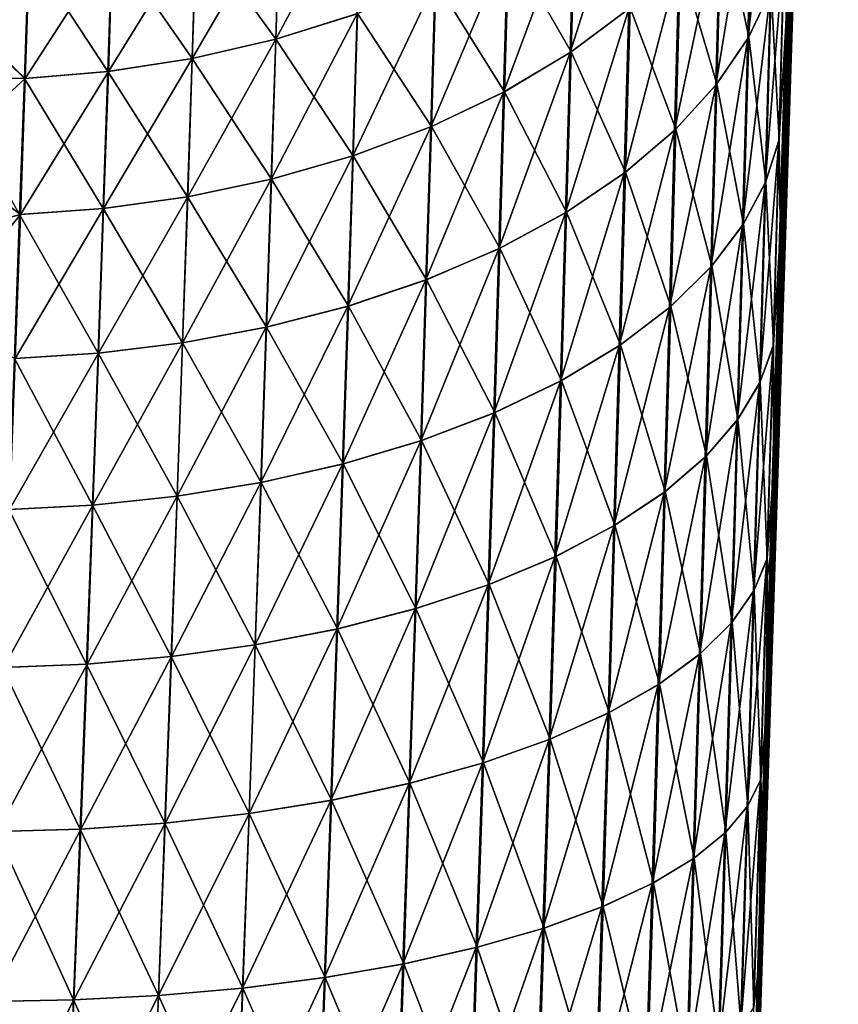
# Model space of a CAD drawing. Header units: metres. Extents: x -2 to 78, y -85 to 85.
# Tile 328 of 500: x 77.169 to 78.127, y -0.571 to 0.581. Entities that reach past the tile are written whole.
import ezdxf

# ---------------------------------------------------------------- set-up
doc = ezdxf.new("R2010")
doc.units = ezdxf.units.M
doc.layers.add('solid_20004802', color=7, linetype='CONTINUOUS')

msp = doc.modelspace()

# ---------------------------------------------------------------- linework, layer by layer
at = {"layer": 'solid_20004802'}
for points in [[(78.001221, -1.585683, 3.790414), (78.126999, 2.446845, 3.228114), (78.126999, 2.627277, 4.428249)], [(78.005829, -1.438157, 3.845208), (78.001221, -1.585683, 3.790414), (78.126999, 2.627277, 4.428249)], [(78.010498, -1.288786, 3.894215), (78.005829, -1.438157, 3.845208), (78.126999, 2.627277, 4.428249)], [(78.015205, -1.137979, 3.937254), (78.010498, -1.288786, 3.894215), (78.126999, 2.627277, 4.428249)], [(78.019966, -0.985556, 3.974518), (78.015205, -1.137979, 3.937254), (78.126999, 2.627277, 4.428249)], [(78.019966, -0.985556, 3.974518), (78.126999, 2.627277, 4.428249), (78.024773, -0.831529, 4.006076)], [(78.126999, 2.627277, 4.428249), (78.029549, -0.67792, 4.037544), (78.024773, -0.831529, 4.006076)], [(78.126999, 2.627277, 4.428249), (78.03418, -0.526803, 4.074754), (78.029549, -0.67792, 4.037544)], [(78.126999, 2.627277, 4.428249), (78.043076, -0.231698, 4.166257), (78.03418, -0.526803, 4.074754)], [(78.126999, 2.627277, 4.428249), (78.05143, 0.052794, 4.279364), (78.043076, -0.231698, 4.166257)], [(78.126999, 2.627277, 4.428249), (78.059204, 0.325304, 4.412702), (78.05143, 0.052794, 4.279364)], [(78.126999, 2.627277, 4.428249), (78.066391, 0.584802, 4.564781), (78.059204, 0.325304, 4.412702)], [(78.051727, 0.062802, -4.281538), (78.126999, 2.560851, -4.029165), (78.126999, 2.399292, -2.826344)], [(78.051727, 0.062802, -4.281538), (78.059509, 0.335477, -4.414568), (78.126999, 2.560851, -4.029165)], [(78.059509, 0.335477, -4.414568), (78.066666, 0.593896, -4.565636), (78.126999, 2.560851, -4.029165)], [(77.95063, -3.205308, 2.631437), (78.126999, 2.323147, 2.020812), (78.126999, 2.446845, 3.228114)], [(77.956909, -3.004349, 2.851874), (77.95063, -3.205308, 2.631437), (78.126999, 2.446845, 3.228114)], [(77.963707, -2.786703, 3.057433), (77.956909, -3.004349, 2.851874), (78.126999, 2.446845, 3.228114)], [(77.967445, -2.666961, 3.158768), (77.963707, -2.786703, 3.057433), (78.126999, 2.446845, 3.228114)], [(77.971306, -2.543528, 3.255261), (77.967445, -2.666961, 3.158768), (78.126999, 2.446845, 3.228114)], [(77.975273, -2.416439, 3.346922), (77.971306, -2.543528, 3.255261), (78.126999, 2.446845, 3.228114)], [(77.979362, -2.285543, 3.433932), (77.975273, -2.416439, 3.346922), (78.126999, 2.446845, 3.228114)], [(77.983559, -2.151231, 3.515975), (77.979362, -2.285543, 3.433932), (78.126999, 2.446845, 3.228114)], [(77.987846, -2.014025, 3.592626), (77.983559, -2.151231, 3.515975), (78.126999, 2.446845, 3.228114)], [(77.992226, -1.873737, 3.664094), (77.987846, -2.014025, 3.592626), (78.126999, 2.446845, 3.228114)], [(77.996689, -1.73081, 3.730113), (77.992226, -1.873737, 3.664094), (78.126999, 2.446845, 3.228114)], [(78.001221, -1.585683, 3.790414), (77.996689, -1.73081, 3.730113), (78.126999, 2.446845, 3.228114)], [(77.97261, -2.501655, -3.28645), (78.126999, 2.399292, -2.826344), (78.126999, 2.294573, -1.617248)], [(77.97261, -2.501655, -3.28645), (77.976593, -2.374223, -3.376035), (78.126999, 2.399292, -2.826344)], [(77.976593, -2.374223, -3.376035), (77.980675, -2.243481, -3.460669), (78.126999, 2.399292, -2.826344)], [(77.980675, -2.243481, -3.460669), (77.984856, -2.109586, -3.540214), (78.126999, 2.399292, -2.826344)], [(77.984856, -2.109586, -3.540214), (77.989128, -1.972761, -3.614617), (78.126999, 2.399292, -2.826344)], [(77.989128, -1.972761, -3.614617), (77.993469, -1.833879, -3.683366), (78.126999, 2.399292, -2.826344)], [(77.993469, -1.833879, -3.683366), (77.997871, -1.692858, -3.746582), (78.126999, 2.399292, -2.826344)], [(77.997871, -1.692858, -3.746582), (78.00235, -1.549653, -3.804357), (78.126999, 2.399292, -2.826344)], [(78.00235, -1.549653, -3.804357), (78.009689, -1.314624, -3.886072), (78.126999, 2.399292, -2.826344)], [(78.009689, -1.314624, -3.886072), (78.017181, -1.074802, -3.95344), (78.126999, 2.399292, -2.826344)], [(78.017181, -1.074802, -3.95344), (78.024765, -0.831839, -4.00601), (78.126999, 2.399292, -2.826344)], [(78.024765, -0.831839, -4.00601), (78.029625, -0.675367, -4.038087), (78.126999, 2.399292, -2.826344)], [(78.029625, -0.675367, -4.038087), (78.034332, -0.521849, -4.075811), (78.126999, 2.399292, -2.826344)], [(78.034332, -0.521849, -4.075811), (78.038902, -0.371244, -4.119126), (78.126999, 2.399292, -2.826344)], [(78.038902, -0.371244, -4.119126), (78.043327, -0.223357, -4.168105), (78.126999, 2.399292, -2.826344)], [(78.043327, -0.223357, -4.168105), (78.047607, -0.078544, -4.22237), (78.126999, 2.399292, -2.826344)], [(78.047607, -0.078544, -4.22237), (78.051727, 0.062802, -4.281538), (78.126999, 2.399292, -2.826344)], [(77.925224, -4.018747, 1.094913), (78.126999, 2.256458, 0.809023), (78.126999, 2.323147, 2.020812)], [(77.927986, -3.930174, 1.373081), (77.925224, -4.018747, 1.094913), (78.126999, 2.323147, 2.020812)], [(77.931381, -3.821622, 1.645011), (77.927986, -3.930174, 1.373081), (78.126999, 2.323147, 2.020812)], [(77.935356, -3.694299, 1.90767), (77.931381, -3.821622, 1.645011), (78.126999, 2.323147, 2.020812)], [(77.939873, -3.549699, 2.158728), (77.935356, -3.694299, 1.90767), (78.126999, 2.323147, 2.020812)], [(77.944901, -3.388882, 2.396677), (77.939873, -3.549699, 2.158728), (78.126999, 2.323147, 2.020812)], [(77.95063, -3.205308, 2.631437), (77.944901, -3.388882, 2.396677), (78.126999, 2.323147, 2.020812)], [(77.935646, -3.685004, -1.925189), (78.126999, 2.294573, -1.617248), (78.126999, 2.246927, -0.404562)], [(77.935646, -3.685004, -1.925189), (77.938011, -3.609392, -2.060034), (78.126999, 2.294573, -1.617248)], [(77.938011, -3.609392, -2.060034), (77.940521, -3.528868, -2.191541), (78.126999, 2.294573, -1.617248)], [(77.940521, -3.528868, -2.191541), (77.943192, -3.443468, -2.319665), (78.126999, 2.294573, -1.617248)], [(77.943192, -3.443468, -2.319665), (77.94873, -3.266072, -2.557742), (78.126999, 2.294573, -1.617248)], [(77.94873, -3.266072, -2.557742), (77.954819, -3.071139, -2.782057), (78.126999, 2.294573, -1.617248)], [(77.954819, -3.071139, -2.782057), (77.961426, -2.859636, -2.991588), (78.126999, 2.294573, -1.617248)], [(77.961426, -2.859636, -2.991588), (77.965034, -2.744311, -3.0943), (78.126999, 2.294573, -1.617248)], [(77.965034, -2.744311, -3.0943), (77.968758, -2.624995, -3.192568), (78.126999, 2.294573, -1.617248)], [(77.968758, -2.624995, -3.192568), (77.97261, -2.501655, -3.28645), (78.126999, 2.294573, -1.617248)], [(77.92054, -4.168725), (77.920624, -4.165924, -0.151606), (78.126999, 2.256458, 0.809023)], [(77.920807, -4.160014, 0.265574), (77.92054, -4.168725), (78.126999, 2.256458, 0.809023)], [(77.920624, -4.165924, -0.151606), (77.920891, -4.157452, -0.303062), (78.126999, 2.256458, 0.809023)], [(77.921623, -4.134062, 0.529983), (77.920807, -4.160014, 0.265574), (78.126999, 2.256458, 0.809023)], [(77.920891, -4.157452, -0.303062), (77.921333, -4.143331, -0.454083), (78.126999, 2.256458, 0.809023)], [(77.921333, -4.143331, -0.454083), (78.126999, 2.246927, -0.404562), (78.126999, 2.256458, 0.809023)], [(77.921333, -4.143331, -0.454083), (77.921951, -4.123583, -0.604385), (78.126999, 2.246927, -0.404562)], [(77.923096, -4.086813, 0.81324), (77.921623, -4.134062, 0.529983), (78.126999, 2.256458, 0.809023)], [(77.921951, -4.123583, -0.604385), (77.922745, -4.097991, -0.756186), (78.126999, 2.246927, -0.404562)], [(77.922745, -4.097991, -0.756186), (77.923729, -4.066515, -0.907146), (78.126999, 2.246927, -0.404562)], [(77.925224, -4.018747, 1.094913), (77.923096, -4.086813, 0.81324), (78.126999, 2.256458, 0.809023)], [(77.923729, -4.066515, -0.907146), (77.924896, -4.029163, -1.05719), (78.126999, 2.246927, -0.404562)], [(77.924896, -4.029163, -1.05719), (77.926247, -3.985857, -1.206576), (78.126999, 2.246927, -0.404562)], [(77.926247, -3.985857, -1.206576), (77.927788, -3.936694, -1.354895), (78.126999, 2.246927, -0.404562)], [(77.927788, -3.936694, -1.354895), (77.929497, -3.881971, -1.501078), (78.126999, 2.246927, -0.404562)], [(77.929497, -3.881971, -1.501078), (77.931381, -3.821651, -1.645041), (78.126999, 2.246927, -0.404562)], [(77.931381, -3.821651, -1.645041), (77.933434, -3.755824, -1.78674), (78.126999, 2.246927, -0.404562)], [(77.933434, -3.755824, -1.78674), (77.935646, -3.685004, -1.925189), (78.126999, 2.246927, -0.404562)], [(78.053169, 0.827477, 4.972967), (78.02655, 0.766837, 5.049641), (78.020996, 0.558837, 4.89431)], [(78.047531, 0.614023, 4.813432), (78.053169, 0.827477, 4.972967), (78.020996, 0.558837, 4.89431)], [(77.886925, 0.775408, 5.426673), (77.818054, 0.719672, 5.488929), (77.813072, 0.542402, 5.336927)], [(77.881966, 0.593638, 5.270728), (77.886925, 0.775408, 5.426673), (77.813072, 0.542402, 5.336927)], [(78.02655, 0.766837, 5.049641), (77.989113, 0.70689, 5.125779), (77.98362, 0.504314, 4.974629)], [(78.020996, 0.558837, 4.89431), (78.02655, 0.766837, 5.049641), (77.98362, 0.504314, 4.974629)], [(77.990417, 0.708699, -5.123476), (78.027626, 0.768884, -5.047048), (78.022072, 0.560707, -4.891563)], [(78.022072, 0.560707, -4.891563), (78.027626, 0.768884, -5.047048), (78.048317, 0.616078, -4.810428)], [(77.568535, 0.744052, 5.792023), (77.473305, 0.711664, 5.824571), (77.468529, 0.557995, 5.673295)], [(77.56385, 0.587922, 5.638397), (77.568535, 0.744052, 5.792023), (77.468529, 0.557995, 5.673295)], [(77.818054, 0.719672, 5.488929), (77.740303, 0.669292, 5.545595), (77.735268, 0.49614, 5.397174)], [(77.813072, 0.542402, 5.336927), (77.818054, 0.719672, 5.488929), (77.735268, 0.49614, 5.397174)], [(77.741402, 0.669929, -5.544876), (77.819321, 0.720591, -5.4879), (77.814339, 0.543246, -5.335833)], [(77.814339, 0.543246, -5.335833), (77.819321, 0.720591, -5.4879), (77.883308, 0.594763, -5.269279)], [(77.473305, 0.711664, 5.824571), (77.375748, 0.687238, 5.84965), (77.37088, 0.535509, 5.70017)], [(77.468529, 0.557995, 5.673295), (77.473305, 0.711664, 5.824571), (77.37088, 0.535509, 5.70017)], [(77.375572, 0.687201, -5.849689), (77.473503, 0.71172, -5.824513), (77.468727, 0.558047, -5.673233)], [(77.468727, 0.558047, -5.673233), (77.473503, 0.71172, -5.824513), (77.564392, 0.588117, -5.638171)], [(77.989113, 0.70689, 5.125779), (77.940765, 0.648731, 5.200012), (77.935303, 0.451457, 5.052941)], [(77.98362, 0.504314, 4.974629), (77.989113, 0.70689, 5.125779), (77.935303, 0.451457, 5.052941)], [(77.942223, 0.650281, -5.198029), (77.990417, 0.708699, -5.123476), (77.984932, 0.505971, -4.972182)], [(77.984932, 0.505971, -4.972182), (77.990417, 0.708699, -5.123476), (78.022072, 0.560707, -4.891563)], [(77.375748, 0.687238, 5.84965), (77.277588, 0.670656, 5.867338), (77.272629, 0.520347, 5.719109)], [(77.37088, 0.535509, 5.70017), (77.375748, 0.687238, 5.84965), (77.272629, 0.520347, 5.719109)], [(77.277039, 0.670584, -5.867417), (77.375572, 0.687201, -5.849689), (77.370697, 0.535475, -5.700212)], [(77.370697, 0.535475, -5.700212), (77.375572, 0.687201, -5.849689), (77.468727, 0.558047, -5.673233)], [(77.277588, 0.670656, 5.867338), (77.180428, 0.661561, 5.877938), (77.175377, 0.512171, 5.730436)], [(77.272629, 0.520347, 5.719109), (77.277588, 0.670656, 5.867338), (77.175377, 0.512171, 5.730436)], [(77.179398, 0.661502, -5.878015), (77.277039, 0.670584, -5.867417), (77.272079, 0.520282, -5.719193)], [(77.272079, 0.520282, -5.719193), (77.277039, 0.670584, -5.867417), (77.370697, 0.535475, -5.700212)], [(77.740303, 0.669292, 5.545595), (77.655029, 0.625154, 5.595671), (77.649918, 0.455669, 5.450406)], [(77.735268, 0.49614, 5.397174), (77.740303, 0.669292, 5.545595), (77.649918, 0.455669, 5.450406)], [(77.655876, 0.625547, -5.595223), (77.741402, 0.669929, -5.544876), (77.736366, 0.496724, -5.39641)], [(77.736366, 0.496724, -5.39641), (77.741402, 0.669929, -5.544876), (77.814339, 0.543246, -5.335833)], [(78.06366, 0.668944, 4.733321), (78.047531, 0.614023, 4.813432), (78.041397, 0.389759, 4.668786)], [(78.057411, 0.439001, 4.584897), (78.06366, 0.668944, 4.733321), (78.041397, 0.389759, 4.668786)], [(78.048317, 0.616078, -4.810428), (78.06411, 0.671149, -4.730112), (78.057846, 0.440981, -4.581532)], [(78.066391, 0.584802, 4.564781), (78.06366, 0.668944, 4.733321), (78.057411, 0.439001, 4.584897)], [(78.057846, 0.440981, -4.581532), (78.06411, 0.671149, -4.730112), (78.066666, 0.593896, -4.565636)], [(77.175377, 0.512171, 5.730436), (77.180428, 0.661561, 5.877938), (77.083755, 0.600213, 5.815116)], [(77.174332, 0.512118, -5.730519), (77.083778, 0.600216, -5.815118), (77.179398, 0.661502, -5.878015)], [(77.174332, 0.512118, -5.730519), (77.179398, 0.661502, -5.878015), (77.272079, 0.520282, -5.719193)], [(77.940765, 0.648731, 5.200012), (77.881966, 0.593638, 5.270728), (77.876526, 0.401446, 5.127518)], [(77.935303, 0.451457, 5.052941), (77.940765, 0.648731, 5.200012), (77.876526, 0.401446, 5.127518)], [(77.883308, 0.594763, -5.269279), (77.942223, 0.650281, -5.198029), (77.936775, 0.452879, -5.050828)], [(77.936775, 0.452879, -5.050828), (77.942223, 0.650281, -5.198029), (77.984932, 0.505971, -4.972182)], [(77.655029, 0.625154, 5.595671), (77.56385, 0.587922, 5.638397), (77.558655, 0.421597, 5.495814)], [(77.649918, 0.455669, 5.450406), (77.655029, 0.625154, 5.595671), (77.558655, 0.421597, 5.495814)], [(77.564392, 0.588117, -5.638171), (77.655876, 0.625547, -5.595223), (77.650772, 0.456029, -5.449931)], [(77.650772, 0.456029, -5.449931), (77.655876, 0.625547, -5.595223), (77.736366, 0.496724, -5.39641)], [(78.047531, 0.614023, 4.813432), (78.020996, 0.558837, 4.89431), (78.014961, 0.340314, 4.753489)], [(78.041397, 0.389759, 4.668786), (78.047531, 0.614023, 4.813432), (78.014961, 0.340314, 4.753489)], [(78.022072, 0.560707, -4.891563), (78.048317, 0.616078, -4.810428), (78.042183, 0.391606, -4.665632)], [(78.042183, 0.391606, -4.665632), (78.048317, 0.616078, -4.810428), (78.057846, 0.440981, -4.581532)], [(77.175377, 0.512171, 5.730436), (77.083755, 0.600213, 5.815116), (77.080719, 0.51273, 5.731074)], [(77.174332, 0.512118, -5.730519), (77.080742, 0.512732, -5.731077), (77.083778, 0.600216, -5.815118)], [(77.56385, 0.587922, 5.638397), (77.468529, 0.557995, 5.673295), (77.463242, 0.394289, 5.532886)], [(77.558655, 0.421597, 5.495814), (77.56385, 0.587922, 5.638397), (77.463242, 0.394289, 5.532886)], [(77.468727, 0.558047, -5.673233), (77.564392, 0.588117, -5.638171), (77.559196, 0.421776, -5.495574)], [(77.559196, 0.421776, -5.495574), (77.564392, 0.588117, -5.638171), (77.650772, 0.456029, -5.449931)], [(77.881966, 0.593638, 5.270728), (77.813072, 0.542402, 5.336927), (77.80761, 0.354973, 5.197347)], [(77.876526, 0.401446, 5.127518), (77.881966, 0.593638, 5.270728), (77.80761, 0.354973, 5.197347)], [(77.814339, 0.543246, -5.335833), (77.883308, 0.594763, -5.269279), (77.877869, 0.402467, -5.12599)], [(77.877869, 0.402467, -5.12599), (77.883308, 0.594763, -5.269279), (77.936775, 0.452879, -5.050828)], [(78.057846, 0.440981, -4.581532), (78.066666, 0.593896, -4.565636), (78.059509, 0.335477, -4.414568)], [(78.059204, 0.325304, 4.412702), (78.066391, 0.584802, 4.564781), (78.057411, 0.439001, 4.584897)], [(77.468529, 0.557995, 5.673295), (77.37088, 0.535509, 5.70017), (77.365479, 0.373864, 5.561419)], [(77.463242, 0.394289, 5.532886), (77.468529, 0.557995, 5.673295), (77.365479, 0.373864, 5.561419)], [(77.370697, 0.535475, -5.700212), (77.468727, 0.558047, -5.673233), (77.463432, 0.394337, -5.532821)], [(77.463432, 0.394337, -5.532821), (77.468727, 0.558047, -5.673233), (77.559196, 0.421776, -5.495574)], [(78.020996, 0.558837, 4.89431), (77.98362, 0.504314, 4.974629), (77.977661, 0.291502, 4.837612)], [(78.014961, 0.340314, 4.753489), (78.020996, 0.558837, 4.89431), (77.977661, 0.291502, 4.837612)], [(77.984932, 0.505971, -4.972182), (78.022072, 0.560707, -4.891563), (78.016045, 0.341997, -4.750598)], [(78.016045, 0.341997, -4.750598), (78.022072, 0.560707, -4.891563), (78.042183, 0.391606, -4.665632)], [(77.813072, 0.542402, 5.336927), (77.735268, 0.49614, 5.397174), (77.729752, 0.313069, 5.260891)], [(77.80761, 0.354973, 5.197347), (77.813072, 0.542402, 5.336927), (77.729752, 0.313069, 5.260891)], [(77.736366, 0.496724, -5.39641), (77.814339, 0.543246, -5.335833), (77.808876, 0.355738, -5.196193)], [(77.808876, 0.355738, -5.196193), (77.814339, 0.543246, -5.335833), (77.877869, 0.402467, -5.12599)], [(77.37088, 0.535509, 5.70017), (77.272629, 0.520347, 5.719109), (77.267136, 0.360205, 5.581504)], [(77.365479, 0.373864, 5.561419), (77.37088, 0.535509, 5.70017), (77.267136, 0.360205, 5.581504)], [(77.272079, 0.520282, -5.719193), (77.370697, 0.535475, -5.700212), (77.365303, 0.373833, -5.561463)], [(77.365303, 0.373833, -5.561463), (77.370697, 0.535475, -5.700212), (77.463432, 0.394337, -5.532821)], [(77.272629, 0.520347, 5.719109), (77.175377, 0.512171, 5.730436), (77.169792, 0.352996, 5.59349)], [(77.267136, 0.360205, 5.581504), (77.272629, 0.520347, 5.719109), (77.169792, 0.352996, 5.59349)], [(77.174332, 0.512118, -5.730519), (77.272079, 0.520282, -5.719193), (77.266579, 0.360147, -5.581594)], [(77.266579, 0.360147, -5.581594), (77.272079, 0.520282, -5.719193), (77.365303, 0.373833, -5.561463)], [(77.175377, 0.512171, 5.730436), (77.080719, 0.51273, 5.731074), (77.077499, 0.421915, 5.650632)], [(77.169792, 0.352996, 5.59349), (77.175377, 0.512171, 5.730436), (77.077499, 0.421915, 5.650632)], [(77.168724, 0.352951, -5.59358), (77.080742, 0.512732, -5.731077), (77.174332, 0.512118, -5.730519)], [(77.168724, 0.352951, -5.59358), (77.174332, 0.512118, -5.730519), (77.266579, 0.360147, -5.581594)], [(77.735268, 0.49614, 5.397174), (77.649918, 0.455669, 5.450406), (77.644325, 0.276477, 5.317024)], [(77.729752, 0.313069, 5.260891), (77.735268, 0.49614, 5.397174), (77.644325, 0.276477, 5.317024)], [(77.650772, 0.456029, -5.449931), (77.736366, 0.496724, -5.39641), (77.73085, 0.313598, -5.260085)], [(77.73085, 0.313598, -5.260085), (77.736366, 0.496724, -5.39641), (77.808876, 0.355738, -5.196193)], [(77.98362, 0.504314, 4.974629), (77.935303, 0.451457, 5.052941), (77.929382, 0.244224, 4.919637)], [(77.977661, 0.291502, 4.837612), (77.98362, 0.504314, 4.974629), (77.929382, 0.244224, 4.919637)], [(77.936775, 0.452879, -5.050828), (77.984932, 0.505971, -4.972182), (77.978981, 0.292994, -4.835032)], [(77.978981, 0.292994, -4.835032), (77.984932, 0.505971, -4.972182), (78.016045, 0.341997, -4.750598)], [(77.649918, 0.455669, 5.450406), (77.558655, 0.421597, 5.495814), (77.552963, 0.245745, 5.364892)], [(77.644325, 0.276477, 5.317024), (77.649918, 0.455669, 5.450406), (77.552963, 0.245745, 5.364892)], [(77.559196, 0.421776, -5.495574), (77.650772, 0.456029, -5.449931), (77.64518, 0.276802, -5.316523)], [(77.64518, 0.276802, -5.316523), (77.650772, 0.456029, -5.449931), (77.73085, 0.313598, -5.260085)], [(77.935303, 0.451457, 5.052941), (77.876526, 0.401446, 5.127518), (77.870621, 0.199555, 4.997724)], [(77.929382, 0.244224, 4.919637), (77.935303, 0.451457, 5.052941), (77.870621, 0.199555, 4.997724)], [(77.877869, 0.402467, -5.12599), (77.936775, 0.452879, -5.050828), (77.930862, 0.245507, -4.917402)], [(77.930862, 0.245507, -4.917402), (77.936775, 0.452879, -5.050828), (77.978981, 0.292994, -4.835032)], [(78.057411, 0.439001, 4.584897), (78.041397, 0.389759, 4.668786), (78.034798, 0.155488, 4.539785)], [(78.050674, 0.198785, 4.452511), (78.057411, 0.439001, 4.584897), (78.034798, 0.155488, 4.539785)], [(78.042183, 0.391606, -4.665632), (78.057846, 0.440981, -4.581532), (78.051109, 0.200529, -4.449008)], [(78.059204, 0.325304, 4.412702), (78.057411, 0.439001, 4.584897), (78.050674, 0.198785, 4.452511)], [(78.051109, 0.200529, -4.449008), (78.057846, 0.440981, -4.581532), (78.059509, 0.335477, -4.414568)], [(77.169792, 0.352996, 5.59349), (77.077499, 0.421915, 5.650632), (77.074104, 0.327784, 5.573818)], [(77.558655, 0.421597, 5.495814), (77.463242, 0.394289, 5.532886), (77.457443, 0.2212, 5.403955)], [(77.552963, 0.245745, 5.364892), (77.558655, 0.421597, 5.495814), (77.457443, 0.2212, 5.403955)], [(77.463432, 0.394337, -5.532821), (77.559196, 0.421776, -5.495574), (77.553513, 0.245906, -5.36464)], [(77.553513, 0.245906, -5.36464), (77.559196, 0.421776, -5.495574), (77.64518, 0.276802, -5.316523)], [(77.463242, 0.394289, 5.532886), (77.365479, 0.373864, 5.561419), (77.359581, 0.202945, 5.434)], [(77.457443, 0.2212, 5.403955), (77.463242, 0.394289, 5.532886), (77.359581, 0.202945, 5.434)], [(77.365303, 0.373833, -5.561463), (77.463432, 0.394337, -5.532821), (77.457642, 0.221243, -5.403886)], [(77.457642, 0.221243, -5.403886), (77.463432, 0.394337, -5.532821), (77.553513, 0.245906, -5.36464)], [(77.876526, 0.401446, 5.127518), (77.80761, 0.354973, 5.197347), (77.801682, 0.158093, 5.070854)], [(77.870621, 0.199555, 4.997724), (77.876526, 0.401446, 5.127518), (77.801682, 0.158093, 5.070854)], [(77.808876, 0.355738, -5.196193), (77.877869, 0.402467, -5.12599), (77.871964, 0.200467, -4.996124)], [(77.871964, 0.200467, -4.996124), (77.877869, 0.402467, -5.12599), (77.930862, 0.245507, -4.917402)], [(78.041397, 0.389759, 4.668786), (78.014961, 0.340314, 4.753489), (78.008469, 0.112051, 4.627915)], [(78.034798, 0.155488, 4.539785), (78.041397, 0.389759, 4.668786), (78.008469, 0.112051, 4.627915)], [(78.016045, 0.341997, -4.750598), (78.042183, 0.391606, -4.665632), (78.035576, 0.157115, -4.536495)], [(78.035576, 0.157115, -4.536495), (78.042183, 0.391606, -4.665632), (78.051109, 0.200529, -4.449008)], [(77.365479, 0.373864, 5.561419), (77.267136, 0.360205, 5.581504), (77.261124, 0.190867, 5.455122)], [(77.359581, 0.202945, 5.434), (77.365479, 0.373864, 5.561419), (77.261124, 0.190867, 5.455122)], [(77.266579, 0.360147, -5.581594), (77.365303, 0.373833, -5.561463), (77.359406, 0.202918, -5.434046)], [(77.359406, 0.202918, -5.434046), (77.365303, 0.373833, -5.561463), (77.457642, 0.221243, -5.403886)], [(77.267136, 0.360205, 5.581504), (77.169792, 0.352996, 5.59349), (77.163689, 0.184668, 5.467696)], [(77.261124, 0.190867, 5.455122), (77.267136, 0.360205, 5.581504), (77.163689, 0.184668, 5.467696)], [(77.168724, 0.352951, -5.59358), (77.266579, 0.360147, -5.581594), (77.260574, 0.190816, -5.455217)], [(77.260574, 0.190816, -5.455217), (77.266579, 0.360147, -5.581594), (77.359406, 0.202918, -5.434046)], [(77.169792, 0.352996, 5.59349), (77.074104, 0.327784, 5.573818), (77.070526, 0.230675, 5.500915)], [(77.163689, 0.184668, 5.467696), (77.169792, 0.352996, 5.59349), (77.070526, 0.230675, 5.500915)], [(77.162605, 0.18463, -5.467791), (77.168724, 0.352951, -5.59358), (77.260574, 0.190816, -5.455217)], [(77.80761, 0.354973, 5.197347), (77.729752, 0.313069, 5.260891), (77.723763, 0.120772, 5.137393)], [(77.801682, 0.158093, 5.070854), (77.80761, 0.354973, 5.197347), (77.723763, 0.120772, 5.137393)], [(77.73085, 0.313598, -5.260085), (77.808876, 0.355738, -5.196193), (77.802948, 0.158775, -5.069645)], [(77.802948, 0.158775, -5.069645), (77.808876, 0.355738, -5.196193), (77.871964, 0.200467, -4.996124)], [(78.014961, 0.340314, 4.753489), (77.977661, 0.291502, 4.837612), (77.971245, 0.069214, 4.715449)], [(78.008469, 0.112051, 4.627915), (78.014961, 0.340314, 4.753489), (77.971245, 0.069214, 4.715449)], [(77.978981, 0.292994, -4.835032), (78.016045, 0.341997, -4.750598), (78.009552, 0.113534, -4.624895)], [(78.009552, 0.113534, -4.624895), (78.016045, 0.341997, -4.750598), (78.035576, 0.157115, -4.536495)], [(78.051109, 0.200529, -4.449008), (78.059509, 0.335477, -4.414568), (78.051727, 0.062802, -4.281538)], [(78.05143, 0.052794, 4.279364), (78.059204, 0.325304, 4.412702), (78.050674, 0.198785, 4.452511)], [(77.729752, 0.313069, 5.260891), (77.644325, 0.276477, 5.317024), (77.638268, 0.088255, 5.196159)], [(77.723763, 0.120772, 5.137393), (77.729752, 0.313069, 5.260891), (77.638268, 0.088255, 5.196159)], [(77.64518, 0.276802, -5.316523), (77.73085, 0.313598, -5.260085), (77.724869, 0.121242, -5.136549)], [(77.724869, 0.121242, -5.136549), (77.73085, 0.313598, -5.260085), (77.802948, 0.158775, -5.069645)], [(77.977661, 0.291502, 4.837612), (77.929382, 0.244224, 4.919637), (77.923004, 0.027775, 4.800802)], [(77.971245, 0.069214, 4.715449), (77.977661, 0.291502, 4.837612), (77.923004, 0.027775, 4.800802)], [(77.930862, 0.245507, -4.917402), (77.978981, 0.292994, -4.835032), (77.972572, 0.070531, -4.712747)], [(77.972572, 0.070531, -4.712747), (77.978981, 0.292994, -4.835032), (78.009552, 0.113534, -4.624895)], [(77.644325, 0.276477, 5.317024), (77.552963, 0.245745, 5.364892), (77.546806, 0.061029, 5.246255)], [(77.638268, 0.088255, 5.196159), (77.644325, 0.276477, 5.317024), (77.546806, 0.061029, 5.246255)], [(77.553513, 0.245906, -5.36464), (77.64518, 0.276802, -5.316523), (77.639122, 0.088543, -5.195634)], [(77.639122, 0.088543, -5.195634), (77.64518, 0.276802, -5.316523), (77.724869, 0.121242, -5.136549)], [(77.552963, 0.245745, 5.364892), (77.457443, 0.2212, 5.403955), (77.45118, 0.039383, 5.287115)], [(77.546806, 0.061029, 5.246255), (77.552963, 0.245745, 5.364892), (77.45118, 0.039383, 5.287115)], [(77.457642, 0.221243, -5.403886), (77.553513, 0.245906, -5.36464), (77.547356, 0.061172, -5.24599)], [(77.547356, 0.061172, -5.24599), (77.553513, 0.245906, -5.36464), (77.639122, 0.088543, -5.195634)], [(77.929382, 0.244224, 4.919637), (77.870621, 0.199555, 4.997724), (77.864273, -0.011307, 4.88203)], [(77.923004, 0.027775, 4.800802), (77.929382, 0.244224, 4.919637), (77.864273, -0.011307, 4.88203)], [(77.871964, 0.200467, -4.996124), (77.930862, 0.245507, -4.917402), (77.924507, 0.028909, -4.798455)], [(77.924507, 0.028909, -4.798455), (77.930862, 0.245507, -4.917402), (77.972572, 0.070531, -4.712747)], [(77.457443, 0.2212, 5.403955), (77.359581, 0.202945, 5.434), (77.353195, 0.0234, 5.318516)], [(77.45118, 0.039383, 5.287115), (77.457443, 0.2212, 5.403955), (77.353195, 0.0234, 5.318516)], [(77.359406, 0.202918, -5.434046), (77.457642, 0.221243, -5.403886), (77.45137, 0.039421, -5.287043)], [(77.45137, 0.039421, -5.287043), (77.457642, 0.221243, -5.403886), (77.547356, 0.061172, -5.24599)], [(77.359581, 0.202945, 5.434), (77.261124, 0.190867, 5.455122), (77.254631, 0.01297, 5.340563)], [(77.353195, 0.0234, 5.318516), (77.359581, 0.202945, 5.434), (77.254631, 0.01297, 5.340563)], [(77.260574, 0.190816, -5.455217), (77.359406, 0.202918, -5.434046), (77.35302, 0.023376, -5.318564)], [(77.35302, 0.023376, -5.318564), (77.359406, 0.202918, -5.434046), (77.45137, 0.039421, -5.287043)], [(77.870621, 0.199555, 4.997724), (77.801682, 0.158093, 5.070854), (77.795303, -0.047528, 4.958115)], [(77.864273, -0.011307, 4.88203), (77.870621, 0.199555, 4.997724), (77.795303, -0.047528, 4.958115)], [(77.802948, 0.158775, -5.069645), (77.871964, 0.200467, -4.996124), (77.865616, -0.010509, -4.880364)], [(77.865616, -0.010509, -4.880364), (77.871964, 0.200467, -4.996124), (77.924507, 0.028909, -4.798455)], [(78.050674, 0.198785, 4.452511), (78.034798, 0.155488, 4.539785), (78.027748, -0.087992, 4.427189)], [(78.043488, -0.050883, 4.336942), (78.050674, 0.198785, 4.452511), (78.027748, -0.087992, 4.427189)], [(78.035576, 0.157115, -4.536495), (78.051109, 0.200529, -4.449008), (78.043915, -0.049386, -4.333316)], [(78.05143, 0.052794, 4.279364), (78.050674, 0.198785, 4.452511), (78.043488, -0.050883, 4.336942)], [(78.043915, -0.049386, -4.333316), (78.051109, 0.200529, -4.449008), (78.051727, 0.062802, -4.281538)], [(77.155983, 0.00779, -5.353747), (77.162605, 0.18463, -5.467791), (77.254074, 0.012927, -5.340661)], [(77.261124, 0.190867, 5.455122), (77.163689, 0.184668, 5.467696), (77.157089, 0.007819, 5.353647)], [(77.254631, 0.01297, 5.340563), (77.261124, 0.190867, 5.455122), (77.157089, 0.007819, 5.353647)], [(77.162605, 0.18463, -5.467791), (77.260574, 0.190816, -5.455217), (77.254074, 0.012927, -5.340661)], [(77.254074, 0.012927, -5.340661), (77.260574, 0.190816, -5.455217), (77.35302, 0.023376, -5.318564)], [(77.801682, 0.158093, 5.070854), (77.723763, 0.120772, 5.137393), (77.717339, -0.080058, 5.027332)], [(77.795303, -0.047528, 4.958115), (77.801682, 0.158093, 5.070854), (77.717339, -0.080058, 5.027332)], [(77.724869, 0.121242, -5.136549), (77.802948, 0.158775, -5.069645), (77.796577, -0.046933, -4.956858)], [(77.796577, -0.046933, -4.956858), (77.802948, 0.158775, -5.069645), (77.865616, -0.010509, -4.880364)], [(78.034798, 0.155488, 4.539785), (78.008469, 0.112051, 4.627915), (78.001541, -0.125172, 4.518332)], [(78.027748, -0.087992, 4.427189), (78.034798, 0.155488, 4.539785), (78.001541, -0.125172, 4.518332)], [(78.009552, 0.113534, -4.624895), (78.035576, 0.157115, -4.536495), (78.028526, -0.086594, -4.423779)], [(78.028526, -0.086594, -4.423779), (78.035576, 0.157115, -4.536495), (78.043915, -0.049386, -4.333316)], [(77.723763, 0.120772, 5.137393), (77.638268, 0.088255, 5.196159), (77.63176, -0.108317, 5.088448)], [(77.717339, -0.080058, 5.027332), (77.723763, 0.120772, 5.137393), (77.63176, -0.108317, 5.088448)], [(77.639122, 0.088543, -5.195634), (77.724869, 0.121242, -5.136549), (77.718437, -0.079648, -5.026454)], [(77.718437, -0.079648, -5.026454), (77.724869, 0.121242, -5.136549), (77.796577, -0.046933, -4.956858)], [(78.008469, 0.112051, 4.627915), (77.971245, 0.069214, 4.715449), (77.964394, -0.161786, 4.608864)], [(78.001541, -0.125172, 4.518332), (78.008469, 0.112051, 4.627915), (77.964394, -0.161786, 4.608864)], [(77.972572, 0.070531, -4.712747), (78.009552, 0.113534, -4.624895), (78.002617, -0.123898, -4.515194)], [(78.002617, -0.123898, -4.515194), (78.009552, 0.113534, -4.624895), (78.028526, -0.086594, -4.423779)], [(77.638268, 0.088255, 5.196159), (77.546806, 0.061029, 5.246255), (77.540199, -0.131882, 5.140526)], [(77.63176, -0.108317, 5.088448), (77.638268, 0.088255, 5.196159), (77.540199, -0.131882, 5.140526)], [(77.547356, 0.061172, -5.24599), (77.639122, 0.088543, -5.195634), (77.632614, -0.108067, -5.087901)], [(77.632614, -0.108067, -5.087901), (77.639122, 0.088543, -5.195634), (77.718437, -0.079648, -5.026454)], [(77.971245, 0.069214, 4.715449), (77.923004, 0.027775, 4.800802), (77.916199, -0.197144, 4.697141)], [(77.964394, -0.161786, 4.608864), (77.971245, 0.069214, 4.715449), (77.916199, -0.197144, 4.697141)], [(77.924507, 0.028909, -4.798455), (77.972572, 0.070531, -4.712747), (77.965729, -0.160653, -4.60605)], [(77.965729, -0.160653, -4.60605), (77.972572, 0.070531, -4.712747), (78.002617, -0.123898, -4.515194)], [(77.546806, 0.061029, 5.246255), (77.45118, 0.039383, 5.287115), (77.44445, -0.150507, 5.182978)], [(77.540199, -0.131882, 5.140526), (77.546806, 0.061029, 5.246255), (77.44445, -0.150507, 5.182978)], [(77.45137, 0.039421, -5.287043), (77.547356, 0.061172, -5.24599), (77.540741, -0.131759, -5.140251)], [(77.540741, -0.131759, -5.140251), (77.547356, 0.061172, -5.24599), (77.632614, -0.108067, -5.087901)], [(78.043915, -0.049386, -4.333316), (78.051727, 0.062802, -4.281538), (78.047607, -0.078544, -4.22237)], [(78.043076, -0.231698, 4.166257), (78.05143, 0.052794, 4.279364), (78.043488, -0.050883, 4.336942)], [(77.45118, 0.039383, 5.287115), (77.353195, 0.0234, 5.318516), (77.346352, -0.164128, 5.215574)], [(77.44445, -0.150507, 5.182978), (77.45118, 0.039383, 5.287115), (77.346352, -0.164128, 5.215574)], [(77.35302, 0.023376, -5.318564), (77.45137, 0.039421, -5.287043), (77.444649, -0.150475, -5.182903)], [(77.444649, -0.150475, -5.182903), (77.45137, 0.039421, -5.287043), (77.540741, -0.131759, -5.140251)], [(77.353195, 0.0234, 5.318516), (77.254631, 0.01297, 5.340563), (77.247665, -0.172848, 5.238425)], [(77.346352, -0.164128, 5.215574), (77.353195, 0.0234, 5.318516), (77.247665, -0.172848, 5.238425)], [(77.254074, 0.012927, -5.340661), (77.35302, 0.023376, -5.318564), (77.346169, -0.164148, -5.215624)], [(77.346169, -0.164148, -5.215624), (77.35302, 0.023376, -5.318564), (77.444649, -0.150475, -5.182903)], [(77.923004, 0.027775, 4.800802), (77.864273, -0.011307, 4.88203), (77.857498, -0.230413, 4.781122)], [(77.916199, -0.197144, 4.697141), (77.923004, 0.027775, 4.800802), (77.857498, -0.230413, 4.781122)], [(77.865616, -0.010509, -4.880364), (77.924507, 0.028909, -4.798455), (77.917717, -0.196168, -4.694691)], [(77.917717, -0.196168, -4.694691), (77.924507, 0.028909, -4.798455), (77.965729, -0.160653, -4.60605)], [(77.254631, 0.01297, 5.340563), (77.157089, 0.007819, 5.353647), (77.150009, -0.176919, 5.251941)], [(77.247665, -0.172848, 5.238425), (77.254631, 0.01297, 5.340563), (77.150009, -0.176919, 5.251941)], [(77.155983, 0.00779, -5.353747), (77.254074, 0.012927, -5.340661), (77.247108, -0.172884, -5.238526)], [(77.247108, -0.172884, -5.238526), (77.254074, 0.012927, -5.340661), (77.346169, -0.164148, -5.215624)], [(77.148888, -0.176941, -5.252046), (77.155983, 0.00779, -5.353747), (77.247108, -0.172884, -5.238526)], [(77.864273, -0.011307, 4.88203), (77.795303, -0.047528, 4.958115), (77.788513, -0.26118, 4.859801)], [(77.857498, -0.230413, 4.781122), (77.864273, -0.011307, 4.88203), (77.788513, -0.26118, 4.859801)], [(77.796577, -0.046933, -4.956858), (77.865616, -0.010509, -4.880364), (77.858841, -0.229735, -4.7794)], [(77.858841, -0.229735, -4.7794), (77.865616, -0.010509, -4.880364), (77.917717, -0.196168, -4.694691)], [(77.795303, -0.047528, 4.958115), (77.717339, -0.080058, 5.027332), (77.710487, -0.288726, 4.931363)], [(77.788513, -0.26118, 4.859801), (77.795303, -0.047528, 4.958115), (77.710487, -0.288726, 4.931363)], [(77.718437, -0.079648, -5.026454), (77.796577, -0.046933, -4.956858), (77.78978, -0.260675, -4.858501)], [(77.78978, -0.260675, -4.858501), (77.796577, -0.046933, -4.956858), (77.858841, -0.229735, -4.7794)], [(78.043488, -0.050883, 4.336942), (78.027748, -0.087992, 4.427189), (78.020271, -0.339878, 4.331759)], [(78.035858, -0.309185, 4.238966), (78.043488, -0.050883, 4.336942), (78.020271, -0.339878, 4.331759)], [(78.028526, -0.086594, -4.423779), (78.043915, -0.049386, -4.333316), (78.036278, -0.307944, -4.235235)], [(78.043076, -0.231698, 4.166257), (78.043488, -0.050883, 4.336942), (78.035858, -0.309185, 4.238966)], [(78.036278, -0.307944, -4.235235), (78.043915, -0.049386, -4.333316), (78.043327, -0.223357, -4.168105)], [(78.043915, -0.049386, -4.333316), (78.047607, -0.078544, -4.22237), (78.043327, -0.223357, -4.168105)], [(77.717339, -0.080058, 5.027332), (77.63176, -0.108317, 5.088448), (77.624817, -0.312559, 4.99453)], [(77.710487, -0.288726, 4.931363), (77.717339, -0.080058, 5.027332), (77.624817, -0.312559, 4.99453)], [(77.632614, -0.108067, -5.087901), (77.718437, -0.079648, -5.026454), (77.711586, -0.28838, -4.930455)], [(77.711586, -0.28838, -4.930455), (77.718437, -0.079648, -5.026454), (77.78978, -0.260675, -4.858501)], [(78.027748, -0.087992, 4.427189), (78.001541, -0.125172, 4.518332), (77.994186, -0.370572, 4.425482)], [(78.020271, -0.339878, 4.331759), (78.027748, -0.087992, 4.427189), (77.994186, -0.370572, 4.425482)], [(78.002617, -0.123898, -4.515194), (78.028526, -0.086594, -4.423779), (78.021042, -0.33872, -4.328243)], [(78.021042, -0.33872, -4.328243), (78.028526, -0.086594, -4.423779), (78.036278, -0.307944, -4.235235)], [(77.63176, -0.108317, 5.088448), (77.540199, -0.131882, 5.140526), (77.533157, -0.332323, 5.048334)], [(77.624817, -0.312559, 4.99453), (77.63176, -0.108317, 5.088448), (77.533157, -0.332323, 5.048334)], [(77.540741, -0.131759, -5.140251), (77.632614, -0.108067, -5.087901), (77.625671, -0.312349, -4.993966)], [(77.625671, -0.312349, -4.993966), (77.632614, -0.108067, -5.087901), (77.711586, -0.28838, -4.930455)], [(78.001541, -0.125172, 4.518332), (77.964394, -0.161786, 4.608864), (77.95713, -0.400732, 4.518581)], [(77.994186, -0.370572, 4.425482), (78.001541, -0.125172, 4.518332), (77.95713, -0.400732, 4.518581)], [(77.965729, -0.160653, -4.60605), (78.002617, -0.123898, -4.515194), (77.99527, -0.369516, -4.422241)], [(77.99527, -0.369516, -4.422241), (78.002617, -0.123898, -4.515194), (78.021042, -0.33872, -4.328243)], [(77.540199, -0.131882, 5.140526), (77.44445, -0.150507, 5.182978), (77.437286, -0.347816, 5.092163)], [(77.533157, -0.332323, 5.048334), (77.540199, -0.131882, 5.140526), (77.437286, -0.347816, 5.092163)], [(77.444649, -0.150475, -5.182903), (77.540741, -0.131759, -5.140251), (77.533699, -0.33222, -5.048049)], [(77.533699, -0.33222, -5.048049), (77.540741, -0.131759, -5.140251), (77.625671, -0.312349, -4.993966)], [(77.44445, -0.150507, 5.182978), (77.346352, -0.164128, 5.215574), (77.339058, -0.358991, 5.125783)], [(77.437286, -0.347816, 5.092163), (77.44445, -0.150507, 5.182978), (77.339058, -0.358991, 5.125783)], [(77.346169, -0.164148, -5.215624), (77.444649, -0.150475, -5.182903), (77.437485, -0.347789, -5.092086)], [(77.437485, -0.347789, -5.092086), (77.444649, -0.150475, -5.182903), (77.533699, -0.33222, -5.048049)], [(77.917717, -0.196168, -4.694691), (77.965729, -0.160653, -4.60605), (77.958466, -0.399794, -4.515669)], [(77.958466, -0.399794, -4.515669), (77.965729, -0.160653, -4.60605), (77.99527, -0.369516, -4.422241)], [(77.346352, -0.164128, 5.215574), (77.247665, -0.172848, 5.238425), (77.24025, -0.36595, 5.14931)], [(77.339058, -0.358991, 5.125783), (77.346352, -0.164128, 5.215574), (77.24025, -0.36595, 5.14931)], [(77.247108, -0.172884, -5.238526), (77.346169, -0.164148, -5.215624), (77.338882, -0.359007, -5.125834)], [(77.338882, -0.359007, -5.125834), (77.346169, -0.164148, -5.215624), (77.437485, -0.347789, -5.092086)], [(77.964394, -0.161786, 4.608864), (77.916199, -0.197144, 4.697141), (77.908989, -0.429786, 4.609363)], [(77.95713, -0.400732, 4.518581), (77.964394, -0.161786, 4.608864), (77.908989, -0.429786, 4.609363)], [(77.141335, -0.368928, -5.163282), (77.148888, -0.176941, -5.252046), (77.239693, -0.365977, -5.149415)], [(77.247665, -0.172848, 5.238425), (77.150009, -0.176919, 5.251941), (77.142479, -0.368916, 5.163174)], [(77.24025, -0.36595, 5.14931), (77.247665, -0.172848, 5.238425), (77.142479, -0.368916, 5.163174)], [(77.148888, -0.176941, -5.252046), (77.247108, -0.172884, -5.238526), (77.239693, -0.365977, -5.149415)], [(77.239693, -0.365977, -5.149415), (77.247108, -0.172884, -5.238526), (77.338882, -0.359007, -5.125834)], [(77.916199, -0.197144, 4.697141), (77.857498, -0.230413, 4.781122), (77.850311, -0.457034, 4.695694)], [(77.908989, -0.429786, 4.609363), (77.916199, -0.197144, 4.697141), (77.850311, -0.457034, 4.695694)], [(77.858841, -0.229735, -4.7794), (77.917717, -0.196168, -4.694691), (77.910515, -0.428978, -4.60682)], [(77.910515, -0.428978, -4.60682), (77.917717, -0.196168, -4.694691), (77.958466, -0.399794, -4.515669)], [(77.78978, -0.260675, -4.858501), (77.858841, -0.229735, -4.7794), (77.851662, -0.45648, -4.693924)], [(77.851662, -0.45648, -4.693924), (77.858841, -0.229735, -4.7794), (77.910515, -0.428978, -4.60682)], [(78.036278, -0.307944, -4.235235), (78.043327, -0.223357, -4.168105), (78.038902, -0.371244, -4.119126)], [(77.857498, -0.230413, 4.781122), (77.788513, -0.26118, 4.859801), (77.781311, -0.48215, 4.776586)], [(77.850311, -0.457034, 4.695694), (77.857498, -0.230413, 4.781122), (77.781311, -0.48215, 4.776586)], [(78.03418, -0.526803, 4.074754), (78.043076, -0.231698, 4.166257), (78.035858, -0.309185, 4.238966)], [(77.788513, -0.26118, 4.859801), (77.710487, -0.288726, 4.931363), (77.703232, -0.504536, 4.850145)], [(77.781311, -0.48215, 4.776586), (77.788513, -0.26118, 4.859801), (77.703232, -0.504536, 4.850145)], [(77.711586, -0.28838, -4.930455), (77.78978, -0.260675, -4.858501), (77.782578, -0.481739, -4.775249)], [(77.782578, -0.481739, -4.775249), (77.78978, -0.260675, -4.858501), (77.851662, -0.45648, -4.693924)], [(77.710487, -0.288726, 4.931363), (77.624817, -0.312559, 4.99453), (77.617477, -0.523789, 4.915051)], [(77.703232, -0.504536, 4.850145), (77.710487, -0.288726, 4.931363), (77.617477, -0.523789, 4.915051)], [(77.625671, -0.312349, -4.993966), (77.711586, -0.28838, -4.930455), (77.70433, -0.504255, -4.849212)], [(77.70433, -0.504255, -4.849212), (77.711586, -0.28838, -4.930455), (77.782578, -0.481739, -4.775249)], [(78.035858, -0.309185, 4.238966), (78.020271, -0.339878, 4.331759), (78.012383, -0.599368, 4.254257)], [(78.027802, -0.5753, 4.159362), (78.035858, -0.309185, 4.238966), (78.012383, -0.599368, 4.254257)], [(78.021042, -0.33872, -4.328243), (78.036278, -0.307944, -4.235235), (78.028221, -0.574325, -4.155543)], [(78.03418, -0.526803, 4.074754), (78.035858, -0.309185, 4.238966), (78.027802, -0.5753, 4.159362)], [(78.028221, -0.574325, -4.155543), (78.036278, -0.307944, -4.235235), (78.034332, -0.521849, -4.075811)], [(78.036278, -0.307944, -4.235235), (78.038902, -0.371244, -4.119126), (78.034332, -0.521849, -4.075811)], [(77.624817, -0.312559, 4.99453), (77.533157, -0.332323, 5.048334), (77.525703, -0.539624, 4.970309)], [(77.617477, -0.523789, 4.915051), (77.624817, -0.312559, 4.99453), (77.525703, -0.539624, 4.970309)], [(77.533699, -0.33222, -5.048049), (77.625671, -0.312349, -4.993966), (77.618332, -0.52362, -4.914472)], [(77.618332, -0.52362, -4.914472), (77.625671, -0.312349, -4.993966), (77.70433, -0.504255, -4.849212)], [(77.533157, -0.332323, 5.048334), (77.437286, -0.347816, 5.092163), (77.42971, -0.551885, 5.01529)], [(77.525703, -0.539624, 4.970309), (77.533157, -0.332323, 5.048334), (77.42971, -0.551885, 5.01529)], [(77.437485, -0.347789, -5.092086), (77.533699, -0.33222, -5.048049), (77.526245, -0.539542, -4.970017)], [(77.526245, -0.539542, -4.970017), (77.533699, -0.33222, -5.048049), (77.618332, -0.52362, -4.914472)], [(78.020271, -0.339878, 4.331759), (77.994186, -0.370572, 4.425482), (77.986427, -0.623364, 4.350111)], [(78.012383, -0.599368, 4.254257), (78.020271, -0.339878, 4.331759), (77.986427, -0.623364, 4.350111)], [(77.99527, -0.369516, -4.422241), (78.021042, -0.33872, -4.328243), (78.013153, -0.598459, -4.250652)], [(78.013153, -0.598459, -4.250652), (78.021042, -0.33872, -4.328243), (78.028221, -0.574325, -4.155543)], [(77.437286, -0.347816, 5.092163), (77.339058, -0.358991, 5.125783), (77.331352, -0.560543, 5.049753)], [(77.42971, -0.551885, 5.01529), (77.437286, -0.347816, 5.092163), (77.331352, -0.560543, 5.049753)], [(77.338882, -0.359007, -5.125834), (77.437485, -0.347789, -5.092086), (77.429901, -0.551864, -5.015211)], [(77.429901, -0.551864, -5.015211), (77.437485, -0.347789, -5.092086), (77.526245, -0.539542, -4.970017)], [(77.24025, -0.36595, 5.14931), (77.142479, -0.368916, 5.163174), (77.134514, -0.567539, 5.087943)], [(77.232407, -0.565695, 5.073822), (77.24025, -0.36595, 5.14931), (77.134514, -0.567539, 5.087943)], [(77.141335, -0.368928, -5.163282), (77.239693, -0.365977, -5.149415), (77.231857, -0.565715, -5.073928)], [(77.231857, -0.565715, -5.073928), (77.239693, -0.365977, -5.149415), (77.331169, -0.560556, -5.049806)], [(77.339058, -0.358991, 5.125783), (77.24025, -0.36595, 5.14931), (77.232407, -0.565695, 5.073822)], [(77.331352, -0.560543, 5.049753), (77.339058, -0.358991, 5.125783), (77.232407, -0.565695, 5.073822)], [(77.239693, -0.365977, -5.149415), (77.338882, -0.359007, -5.125834), (77.331169, -0.560556, -5.049806)], [(77.331169, -0.560556, -5.049806), (77.338882, -0.359007, -5.125834), (77.429901, -0.551864, -5.015211)], [(77.133354, -0.567542, -5.088055), (77.141335, -0.368928, -5.163282), (77.231857, -0.565715, -5.073928)], [(77.994186, -0.370572, 4.425482), (77.95713, -0.400732, 4.518581), (77.949471, -0.64686, 4.445332)], [(77.986427, -0.623364, 4.350111), (77.994186, -0.370572, 4.425482), (77.949471, -0.64686, 4.445332)], [(77.958466, -0.399794, -4.515669), (77.99527, -0.369516, -4.422241), (77.987511, -0.622536, -4.346782)], [(77.987511, -0.622536, -4.346782), (77.99527, -0.369516, -4.422241), (78.013153, -0.598459, -4.250652)], [(77.95713, -0.400732, 4.518581), (77.908989, -0.429786, 4.609363), (77.901382, -0.669405, 4.538179)], [(77.949471, -0.64686, 4.445332), (77.95713, -0.400732, 4.518581), (77.901382, -0.669405, 4.538179)], [(77.910515, -0.428978, -4.60682), (77.958466, -0.399794, -4.515669), (77.950813, -0.646126, -4.442334)], [(77.950813, -0.646126, -4.442334), (77.958466, -0.399794, -4.515669), (77.987511, -0.622536, -4.346782)], [(77.908989, -0.429786, 4.609363), (77.850311, -0.457034, 4.695694), (77.842751, -0.690441, 4.626441)], [(77.901382, -0.669405, 4.538179), (77.908989, -0.429786, 4.609363), (77.842751, -0.690441, 4.626441)], [(77.851662, -0.45648, -4.693924), (77.910515, -0.428978, -4.60682), (77.902924, -0.668773, -4.535555)], [(77.902924, -0.668773, -4.535555), (77.910515, -0.428978, -4.60682), (77.950813, -0.646126, -4.442334)], [(77.850311, -0.457034, 4.695694), (77.781311, -0.48215, 4.776586), (77.773727, -0.709726, 4.709148)], [(77.842751, -0.690441, 4.626441), (77.850311, -0.457034, 4.695694), (77.773727, -0.709726, 4.709148)], [(77.782578, -0.481739, -4.775249), (77.851662, -0.45648, -4.693924), (77.844093, -0.690014, -4.62463)], [(77.844093, -0.690014, -4.62463), (77.851662, -0.45648, -4.693924), (77.902924, -0.668773, -4.535555)], [(77.781311, -0.48215, 4.776586), (77.703232, -0.504536, 4.850145), (77.695587, -0.726789, 4.784339)], [(77.773727, -0.709726, 4.709148), (77.781311, -0.48215, 4.776586), (77.695587, -0.726789, 4.784339)], [(77.70433, -0.504255, -4.849212), (77.782578, -0.481739, -4.775249), (77.774994, -0.709411, -4.707782)], [(77.774994, -0.709411, -4.707782), (77.782578, -0.481739, -4.775249), (77.844093, -0.690014, -4.62463)], [(77.703232, -0.504536, 4.850145), (77.617477, -0.523789, 4.915051), (77.609741, -0.741324, 4.850659)], [(77.695587, -0.726789, 4.784339), (77.703232, -0.504536, 4.850145), (77.609741, -0.741324, 4.850659)], [(77.618332, -0.52362, -4.914472), (77.70433, -0.504255, -4.849212), (77.696693, -0.726576, -4.783385)], [(77.696693, -0.726576, -4.783385), (77.70433, -0.504255, -4.849212), (77.774994, -0.709411, -4.707782)], [(77.617477, -0.523789, 4.915051), (77.525703, -0.539624, 4.970309), (77.517853, -0.753116, 4.907086)], [(77.609741, -0.741324, 4.850659), (77.617477, -0.523789, 4.915051), (77.517853, -0.753116, 4.907086)], [(77.526245, -0.539542, -4.970017), (77.618332, -0.52362, -4.914472), (77.610603, -0.741197, -4.850067)], [(77.610603, -0.741197, -4.850067), (77.618332, -0.52362, -4.914472), (77.696693, -0.726576, -4.783385)], [(78.029549, -0.67792, 4.037544), (78.03418, -0.526803, 4.074754), (78.027802, -0.5753, 4.159362)], [(78.028221, -0.574325, -4.155543), (78.034332, -0.521849, -4.075811), (78.029625, -0.675367, -4.038087)], [(77.525703, -0.539624, 4.970309), (77.42971, -0.551885, 5.01529), (77.421738, -0.762056, 4.95298)], [(77.517853, -0.753116, 4.907086), (77.525703, -0.539624, 4.970309), (77.421738, -0.762056, 4.95298)], [(77.429901, -0.551864, -5.015211), (77.526245, -0.539542, -4.970017), (77.518402, -0.753056, -4.906788)], [(77.518402, -0.753056, -4.906788), (77.526245, -0.539542, -4.970017), (77.610603, -0.741197, -4.850067)], [(77.42971, -0.551885, 5.01529), (77.331352, -0.560543, 5.049753), (77.323242, -0.768137, 4.988096)], [(77.421738, -0.762056, 4.95298), (77.42971, -0.551885, 5.01529), (77.323242, -0.768137, 4.988096)], [(77.331169, -0.560556, -5.049806), (77.429901, -0.551864, -5.015211), (77.421928, -0.762041, -4.952899)], [(77.421928, -0.762041, -4.952899), (77.429901, -0.551864, -5.015211), (77.518402, -0.753056, -4.906788)], [(77.331352, -0.560543, 5.049753), (77.232407, -0.565695, 5.073822), (77.224167, -0.771447, 5.012564)], [(77.323242, -0.768137, 4.988096), (77.331352, -0.560543, 5.049753), (77.224167, -0.771447, 5.012564)], [(77.231857, -0.565715, -5.073928), (77.331169, -0.560556, -5.049806), (77.323059, -0.768145, -4.98815)], [(77.323059, -0.768145, -4.98815), (77.331169, -0.560556, -5.049806), (77.421928, -0.762041, -4.952899)], [(77.124962, -0.772148, -5.02696), (77.133354, -0.567542, -5.088055), (77.22361, -0.771458, -5.012672)], [(77.232407, -0.565695, 5.073822), (77.134514, -0.567539, 5.087943), (77.126144, -0.772154, 5.026846)], [(77.224167, -0.771447, 5.012564), (77.232407, -0.565695, 5.073822), (77.126144, -0.772154, 5.026846)], [(77.133354, -0.567542, -5.088055), (77.231857, -0.565715, -5.073928), (77.22361, -0.771458, -5.012672)], [(77.22361, -0.771458, -5.012672), (77.231857, -0.565715, -5.073928), (77.323059, -0.768145, -4.98815)]]:
    msp.add_3dface(points, dxfattribs=at)

doc.saveas('drawing.dxf')
